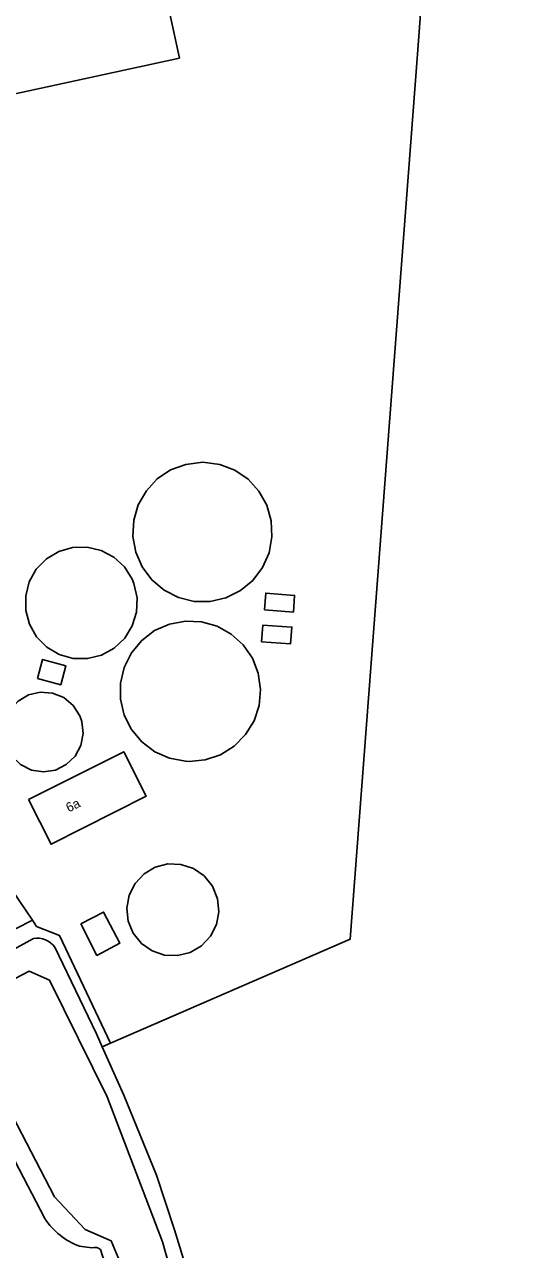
# Model space of a CAD drawing. Extents: x 130998 to 133001, y 398999 to 403002.
# Drawn here: x 132627.2 to 132679.8, y 401533.7 to 401664.8 of the extents above; entities that cross this region are included whole.
import ezdxf

# ---------------------------------------------------------------- set-up
doc = ezdxf.new("R2010")
doc.units = 0
for name, color, linetype in [('gg-afsc-hekwerk', 7, 'Continuous'), ('gg-anno-huisnummerreeks BGT', 7, 'Continuous'), ('gg-bbg-bijgebouw', 7, 'Continuous'), ('gg-bbg-hoofdgebouw', 7, 'Continuous'), ('gg-bbg-opslagtank', 7, 'Continuous'), ('gg-knt-verharding', 7, 'Continuous'), ('gg-kntw-bovenkant insteek waterloop', 7, 'Continuous'), ('gg-kntw-waterlijn', 7, 'Continuous'), ('gt-grn-groengrens', 7, 'Continuous')]:
    doc.layers.add(name, color=color, linetype=linetype)

msp = doc.modelspace()

# ---------------------------------------------------------------- linework, layer by layer
at = {"layer": 'gg-afsc-hekwerk'}
msp.add_line((132625.17, 401573.14), (132628.01, 401568.93), dxfattribs=at)
for points in [[(132460.37, 401763.37), (132581.83, 401783.16), (132679.85, 401803.85), (132669.25, 401661.59), (132662.05, 401566.9), (132636.36, 401555.8)], [(132628.01, 401568.93), (132628.46, 401568.26), (132630.92, 401567.29), (132636.36, 401555.8)]]:
    msp.add_lwpolyline(points, dxfattribs=at)
at = {"layer": 'gg-bbg-bijgebouw'}
for points in [[(132652.86, 401602.15), (132653, 401603.93), (132656.09, 401603.69), (132655.95, 401601.9), (132652.86, 401602.15)], [(132652.55, 401598.72), (132652.68, 401600.5), (132655.8, 401600.3), (132655.66, 401598.52), (132652.55, 401598.72)], [(132628.55, 401594.8), (132629.1, 401596.84), (132631.6, 401596.17), (132631.05, 401594.13), (132628.55, 401594.8)], [(132633.19, 401568.54), (132635.63, 401569.81), (132637.36, 401566.48), (132634.92, 401565.18), (132633.19, 401568.54)]]:
    msp.add_lwpolyline(points, dxfattribs=at)
at = {"layer": 'gg-bbg-hoofdgebouw'}
for points in [[(132612.8, 401711.67), (132631.87, 401715.81), (132643.76, 401661.17), (132624.67, 401657.04), (132620.91, 401674.41), (132620.46, 401674.31)], [(132627.61, 401581.84), (132630.01, 401577.07), (132640.19, 401582.2), (132637.8, 401586.96), (132627.61, 401581.84)]]:
    msp.add_lwpolyline(points, dxfattribs=at)
at = {"layer": 'gg-bbg-opslagtank'}
for points in [[(132638.77, 401610.01), (132638.86, 401611.73), (132639.35, 401613.38), (132640.21, 401614.88), (132641.38, 401616.15), (132642.81, 401617.11), (132644.43, 401617.71), (132646.25, 401617.94), (132648.07, 401617.7), (132649.68, 401617.08), (132651.1, 401616.11), (132652.27, 401614.84), (132653.11, 401613.33), (132653.58, 401611.67), (132653.66, 401609.95), (132653.35, 401608.26), (132652.65, 401606.68), (132651.61, 401605.3), (132650.28, 401604.2), (132648.73, 401603.44), (132647.05, 401603.05), (132645.33, 401603.05), (132643.65, 401603.46), (132642.11, 401604.24), (132640.79, 401605.34), (132639.76, 401606.73), (132639.07, 401608.31), (132638.77, 401610.01)], [(132627.29, 401603.64), (132627.67, 401605.14), (132628.43, 401606.48), (132629.51, 401607.59), (132630.83, 401608.39), (132632.32, 401608.82), (132633.86, 401608.86), (132635.37, 401608.51), (132636.73, 401607.78), (132637.86, 401606.73), (132638.69, 401605.41), (132638.88, 401604.95), (132639.22, 401603.44), (132639.16, 401601.9), (132638.71, 401600.42), (132637.9, 401599.1), (132636.77, 401598.04), (132635.42, 401597.3), (132633.92, 401596.93), (132632.37, 401596.95), (132630.88, 401597.37), (132629.55, 401598.16), (132628.46, 401599.26), (132627.69, 401600.6), (132627.29, 401602.09), (132627.29, 401603.64)], [(132637.45, 401594.31), (132637.85, 401595.99), (132638.62, 401597.54), (132639.72, 401598.88), (132641.1, 401599.92), (132642.68, 401600.62), (132644.39, 401600.94), (132646.12, 401600.87), (132647.78, 401600.4), (132649.3, 401599.56), (132650.58, 401598.4), (132651.56, 401596.97), (132652.19, 401595.36), (132652.44, 401593.64), (132652.29, 401591.92), (132651.74, 401590.28), (132650.84, 401588.8), (132649.62, 401587.57), (132648.15, 401586.65), (132646.51, 401586.09), (132644.79, 401585.92), (132644.39, 401585.94), (132642.69, 401586.26), (132641.11, 401586.96), (132639.73, 401588.01), (132638.62, 401589.34), (132637.85, 401590.89), (132637.45, 401592.58), (132637.45, 401594.31)], [(132624.93, 401588.92), (132625.07, 401590.21), (132625.61, 401591.4), (132626.47, 401592.37), (132627.59, 401593.04), (132628.86, 401593.34), (132630.16, 401593.24), (132631.37, 401592.75), (132632.37, 401591.92), (132633.08, 401590.82), (132633.3, 401590.21), (132633.45, 401588.92), (132633.21, 401587.64), (132632.58, 401586.49), (132631.64, 401585.59), (132630.48, 401585.01), (132629.19, 401584.81), (132627.9, 401585.01), (132626.74, 401585.59), (132625.8, 401586.49), (132625.17, 401587.64), (132624.93, 401588.92)], [(132638.13, 401570.24), (132638.28, 401568.85), (132638.81, 401567.56), (132639.68, 401566.46), (132640.83, 401565.66), (132642.16, 401565.21), (132643.56, 401565.16), (132644.92, 401565.5), (132646.13, 401566.21), (132647.09, 401567.22), (132647.72, 401568.47), (132647.98, 401569.85), (132647.84, 401571.24), (132647.3, 401572.57), (132646.4, 401573.68), (132645.25, 401574.47), (132643.92, 401574.91), (132642.52, 401574.96), (132641.17, 401574.61), (132639.96, 401573.9), (132639.01, 401572.87), (132638.38, 401571.62), (132638.13, 401570.24)]]:
    msp.add_lwpolyline(points, dxfattribs=at)
at = {"layer": 'gg-knt-verharding'}
msp.add_lwpolyline([(132628.01, 401568.93), (132624.35, 401567.09), (132615.61, 401562.6), (132613.47, 401556.22)], dxfattribs=at)
at = {"layer": 'gg-kntw-bovenkant insteek waterloop'}
for p, q in [((132628.13, 401566.98), (132618.24, 401561.58)), ((132634.38, 401533.9), (132633.07, 401534.06))]:
    msp.add_line(p, q, dxfattribs=at)
for points in [[(132630.41, 401566.06), (132634.87, 401556.77), (132635.49, 401555.38)], [(132629.34, 401537.01), (132622.42, 401550.24), (132617.52, 401559.02)], [(132635.49, 401555.38), (132637.8, 401550.21), (132641.3, 401541.65), (132643.23, 401535.82), (132644.63, 401531.28), (132647.51, 401519.19), (132649.2, 401510.77)]]:
    msp.add_lwpolyline(points, dxfattribs=at)
for centre, radius, start, end in [((132628.54, 401564.71), 2.31, 35.7373, 100.2796), ((132635.68, 401541.2), 7.6, 213.4645, 249.8975), ((132634.65, 401532.88), 1.06, 51.9821, 104.705), ((132528.07, 401496.56), 113.48, 7.4645, 19.1072)]:
    msp.add_arc(centre, radius, start, end, dxfattribs=at)
at = {"layer": 'gg-kntw-waterlijn'}
msp.add_lwpolyline([(132644.92, 401497.41), (132643.74, 401508.94), (132642.05, 401517.07), (132640.36, 401525.21), (132636.46, 401534.64), (132633.66, 401535.84), (132630.39, 401539.36), (132621.33, 401556.68), (132621.02, 401560.04), (132627.65, 401563.48), (132629.84, 401562.54), (132636, 401550.05), (132641.93, 401534.52), (132644.86, 401524.17), (132647.67, 401510.59), (132649.73, 401497.62)], dxfattribs=at)
at = {"layer": 'gt-grn-groengrens'}
msp.add_line((132636.36, 401555.8), (132635.49, 401555.38), dxfattribs=at)

# ---------------------------------------------------------------- texts
at = {"layer": 'gg-anno-huisnummerreeks BGT'}
msp.add_text('6a', height=1, rotation=26.7, dxfattribs=at).set_placement((132631.91, 401580.46))

doc.saveas('drawing.dxf')
